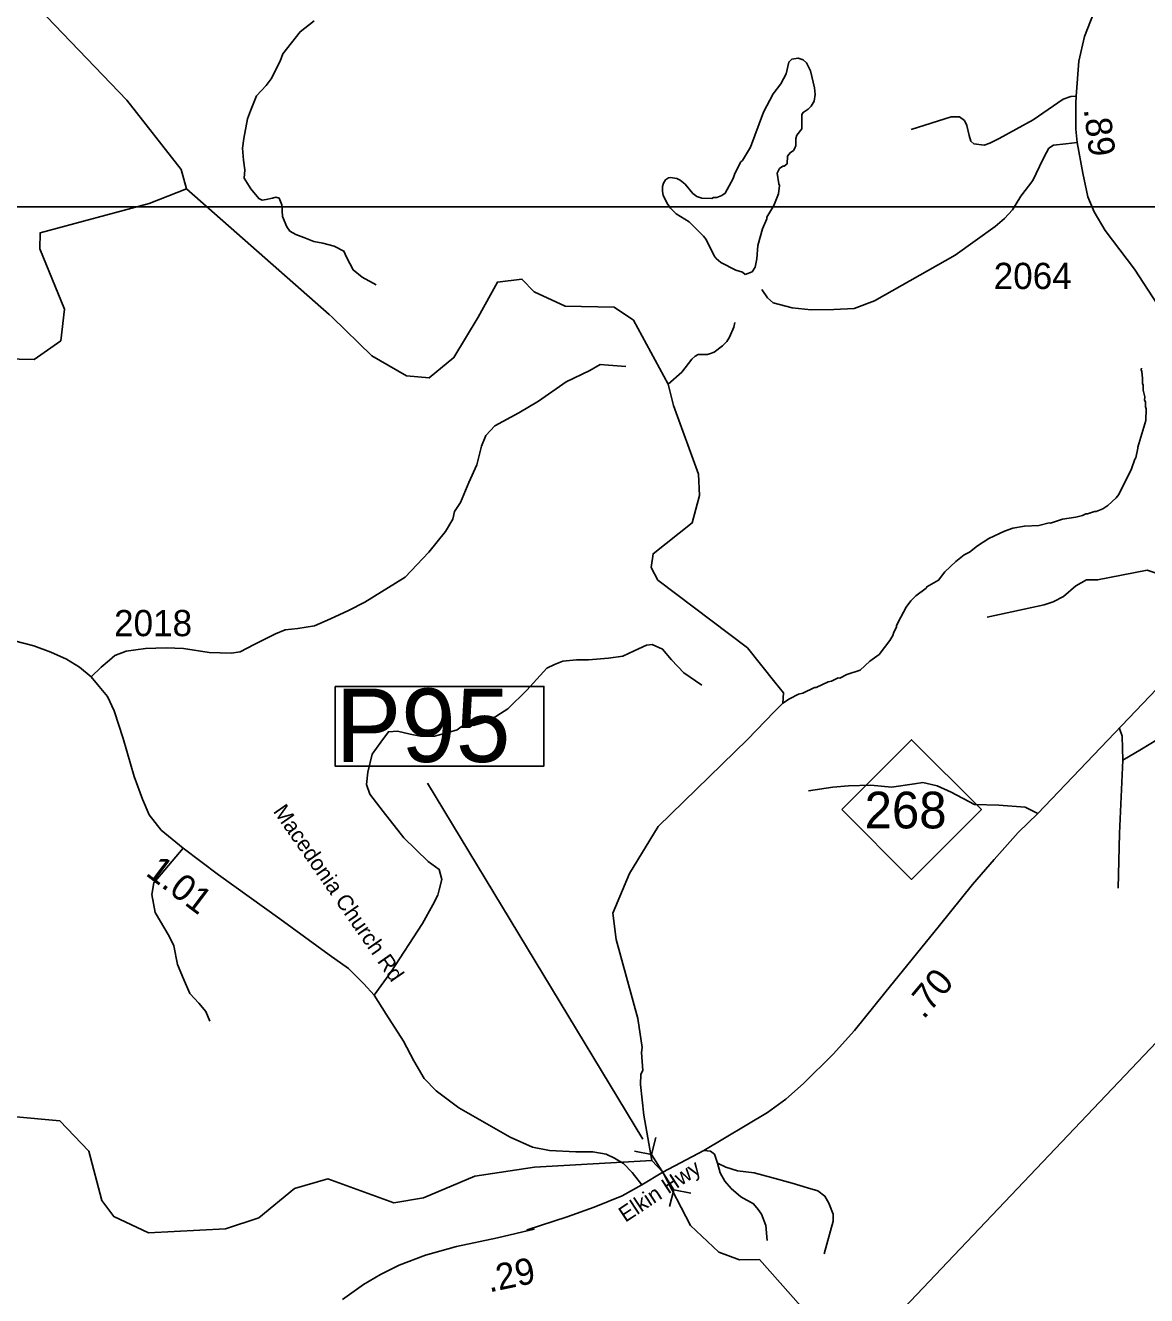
# Model space of a CAD drawing. Extents: x 1248089 to 1457196, y 820910 to 988753.
# Drawn here: x 1437617 to 1442963, y 910659 to 916714 of the extents above; entities that cross this region are included whole.
import ezdxf

# ---------------------------------------------------------------- set-up
doc = ezdxf.new("R2010")
doc.units = 0
for name, color, linetype in [('Exist Hydrographic Creek Single Shore', 7, 'Continuous'), ('Exist Hydrographic Misc Water Feature', 7, 'Continuous'), ('Exist Road Non-System Type 51', 7, 'Continuous'), ('Exist Road Primary NC Attributed', 7, 'Continuous'), ('Exist Road Primary NC Shield CELL', 7, 'Continuous'), ('Exist Road Primary NC Shield Number Label', 7, 'Continuous'), ('Exist Road Primary NC Structure Pipe Attributed CELL', 7, 'Continuous'), ('Exist Road Primary NC Structure Pipe Number Label', 7, 'Continuous'), ('Exist Road Secondary Type 51 Attributed', 7, 'Continuous'), ('Exist Road Secondary Type 51 Label', 7, 'Continuous'), ('Exist Utilities Electrical Transmission Line', 7, 'Continuous'), ('Map Preparation Inset Cut Line', 7, 'Continuous'), ('Prop CMT Slope Fill', 7, 'Continuous'), ('Prop GRAU CAT1 Cell', 7, 'Continuous'), ('Prop Lane Lines', 7, 'Continuous')]:
    doc.layers.add(name, color=color, linetype=linetype)

msp = doc.modelspace()

# ---------------------------------------------------------------- linework, layer by layer
at = {"layer": 'Exist Hydrographic Creek Single Shore'}
for p, q in [((1439065, 915336.4), (1438384.7, 915934.1)), ((1439080.6, 915322.6), (1439065, 915336.4))]:
    msp.add_line(p, q, dxfattribs=at)
for points in [[(1438384.7, 915934.1), (1438360.6, 916026.5), (1438100.6, 916356.7), (1437642.6, 916835.4)], [(1437803.2, 915361), (1437686.6, 915649.4), (1437687.6, 915724.9), (1438207.6, 915865.4), (1438384.7, 915934.1)], [(1440042.6, 915444.4), (1439984.7, 915504.6), (1439867.6, 915490.6), (1439776.7, 915322.5)], [(1440516.7, 915308.1), (1440424.7, 915371.1), (1440190.7, 915375.7), (1440042.6, 915444.4)], [(1437803.2, 915361), (1437786.7, 915210.8), (1437659.6, 915121.4), (1437442.7, 915125.8), (1437136.6, 915246.8), (1437035.7, 915216.1), (1436891.6, 915110.6)], [(1439542.6, 915034.3), (1439433.6, 915043), (1439268.7, 915138.2), (1439080.6, 915322.6)], [(1439776.7, 915322.5), (1439660.6, 915130.3), (1439542.6, 915034.3)], [(1440537.3, 911980.2), (1440434.3, 912356), (1440417.7, 912482.1), (1440496.7, 912670.9), (1440634.7, 912894.7), (1441059.7, 913309.6), (1441186.7, 913441.6), (1441228.1, 913482.3), (1441231.8, 913531.5), (1441189.7, 913582.7), (1441059.7, 913746.2), (1440632.7, 914070), (1440600.7, 914129.8), (1440609.7, 914195.3), (1440796.7, 914342.5), (1440831.7, 914473.1), (1440825.7, 914575), (1440706.7, 914902.4), (1440681.8, 915003.6), (1440516.7, 915308.1)], [(1440789, 910992.3), (1440655.9, 911247.4), (1440603.7, 911303.1), (1440565.4, 911519.2), (1440549.8, 911665.6), (1440550.7, 911714.9), (1440560.5, 911731.7), (1440554.5, 911817.2), (1440557.8, 911840.8), (1440537.3, 911980.2)], [(1441765.6, 909967.3), (1441715.8, 910164.5), (1441461.7, 910442), (1441116.9, 910831.1), (1441021.8, 910829.8), (1440923.8, 910866.6), (1440789, 910992.3)]]:
    msp.add_lwpolyline(points, dxfattribs=at)
at = {"layer": 'Exist Hydrographic Misc Water Feature'}
for points in [[(1441048.3, 915526.4), (1441035.5, 915538.3), (1441003.7, 915546.9), (1440932.3, 915584.2), (1440910.7, 915602.6), (1440900.8, 915614.8), (1440862.2, 915693.5), (1440850.5, 915709.7), (1440781.7, 915777.1), (1440720.4, 915816.1), (1440692.8, 915842.7), (1440677.2, 915865), (1440657.8, 915905.3), (1440654.1, 915921.4), (1440654.6, 915945.4), (1440658.9, 915961.4), (1440669.1, 915977.2), (1440683.3, 915986.9), (1440693.3, 915988.8), (1440723.2, 915984.2), (1440739.1, 915976), (1440762.8, 915957.5), (1440800, 915912.8), (1440817.8, 915898.5), (1440841.6, 915890), (1440889.5, 915889.1), (1440897.6, 915893), (1440913.6, 915892.7), (1440937.8, 915902.2), (1440954, 915913.9), (1440991.2, 915983.3), (1440999.7, 916007.2), (1441028.6, 916062.7), (1441036.8, 916070.6), (1441073.8, 916134), (1441136.7, 916300.9), (1441182.3, 916388.1), (1441219.1, 916435.5), (1441243.9, 916483.1), (1441256.8, 916538.8), (1441271, 916552.6), (1441301.2, 916558), (1441325, 916549.6), (1441340.8, 916535.2), (1441360.1, 916496.9), (1441378.7, 916416.5), (1441382.2, 916384.4), (1441377.6, 916352.5), (1441363.2, 916328.8), (1441349, 916315), (1441324.7, 916299.4), (1441318.5, 916289.6), (1441319.3, 916221.5), (1441294.7, 916189.9), (1441290.5, 916174), (1441289.9, 916142), (1441285.7, 916128.1), (1441279.5, 916118.2), (1441263.4, 916106.5), (1441251, 916090.7), (1441248.4, 916054.7), (1441234.2, 916042.9), (1441228.2, 916043.1), (1441212, 916031.3), (1441201.6, 916009.5), (1441208.8, 915959.4), (1441212.6, 915951.3), (1441208, 915911.4), (1441185, 915855.8), (1441152, 915800.3), (1441151.9, 915792.3), (1441131.1, 915744.7), (1441109.7, 915665), (1441104.5, 915601.1), (1441095.9, 915561.2), (1441081.5, 915539.5), (1441048.3, 915526.4)], [(1440999.4, 915298.3), (1440994.6, 915274.7), (1440974.9, 915227.1), (1440961.4, 915207.4), (1440940.3, 915185.8), (1440901.2, 915156.7), (1440883.5, 915149.1), (1440869.9, 915145.4), (1440824.3, 915144.4), (1440810.2, 915136.8), (1440793.9, 915123), (1440746.5, 915060.1), (1440681.8, 915003.6)], [(1442938.8, 915079.3), (1442936.7, 915071.4), (1442940.6, 915063.3), (1442943.9, 915031.2), (1442943.3, 915007.2), (1442947.1, 914999.1), (1442946.6, 914975.1), (1442953.9, 914942.9), (1442953.6, 914926.9), (1442957.4, 914918.8), (1442956.9, 914894.8), (1442960.7, 914886.7), (1442959.4, 914830.7), (1442920.7, 914703.6), (1442921.8, 914698), (1442911.6, 914651.7), (1442906.7, 914645.5), (1442890.4, 914600.2), (1442829.7, 914477.5), (1442817.4, 914461.8), (1442778.6, 914424.6), (1442754.3, 914409.2), (1442722, 914395.9), (1442714, 914396), (1442681.8, 914384.8), (1442673.8, 914385), (1442657.6, 914377.3), (1442625.4, 914370), (1442561.2, 914359.4), (1442504.8, 914340.7), (1442497.6, 914342.2), (1442448.6, 914329.9), (1442380.6, 914327.4), (1442324.3, 914316.7), (1442286, 914303.6), (1442211.2, 914267.2), (1442156.5, 914232.4), (1442117.8, 914203.3), (1442093.5, 914189.8), (1442052.9, 914158.7), (1442000.4, 914109.2), (1441970.9, 914068.5), (1441914.3, 914037.7), (1441912.1, 914031.8), (1441863.3, 913994.9), (1441838.8, 913971.4), (1441816.1, 913939.9), (1441791.1, 913892.4), (1441770.2, 913852.9), (1441770, 913844.9), (1441757.5, 913821.2), (1441753.2, 913805.2), (1441738.7, 913781.5), (1441687.2, 913714.6), (1441642.5, 913683.7), (1441597.6, 913640.6), (1441533.2, 913620), (1441500.8, 913602.8), (1441492.8, 913603), (1441460.4, 913587.6), (1441444.4, 913584), (1441387.8, 913557.3), (1441379.8, 913557.5), (1441323.2, 913530.7), (1441303.1, 913525.2), (1441260.7, 913504.1), (1441228.1, 913482.3)], [(1436082.8, 911153.7), (1436142, 911179.7), (1436958.7, 911238.6), (1437555.7, 911512.3), (1437780.6, 911491.3), (1437919.6, 911347.3), (1437981.7, 911112.9), (1438038.7, 911036.4), (1438203.6, 910957.5), (1438570.7, 910976.4), (1438730.6, 911029), (1438899.7, 911170.1), (1439058.7, 911216), (1439373.7, 911101.4), (1439515.7, 911124.7), (1439759.7, 911228.2), (1440044.7, 911271.7), (1440603.7, 911303.1)]]:
    msp.add_lwpolyline(points, dxfattribs=at)
at = {"layer": 'Exist Road Non-System Type 51'}
for points in [[(1438994, 916736.3), (1438927.2, 916683.8), (1438843.9, 916578.2), (1438832, 916543.6), (1438789, 916458.8), (1438765.2, 916427.8), (1438719.8, 916377.7), (1438690, 916307.2), (1438676.9, 916269), (1438658.1, 916175.4), (1438652.1, 916128.8), (1438656.9, 916071.5), (1438664, 916025), (1438660.4, 915985.6), (1438691.5, 915935.4), (1438729.6, 915888.9), (1438746.1, 915881.2), (1438765.1, 915883.6), (1438795, 915890.8), (1438810.5, 915894.3), (1438827.2, 915889.6), (1438839.1, 915858.5), (1438842.7, 915803.6), (1438863, 915753.5), (1438878.5, 915733.2), (1438905.9, 915716.5), (1438945.3, 915703.3), (1438991.8, 915683), (1439035.9, 915675.9), (1439089.6, 915661.6), (1439136.1, 915637.7), (1439148.1, 915609), (1439180.3, 915548.2), (1439223.2, 915513.5), (1439290, 915476.5)], [(1442626.5, 916377.1), (1442602.3, 916375.3), (1442565.2, 916362.3), (1442422.2, 916263.8), (1442260.6, 916174.6), (1442216, 916152.3), (1442188.1, 916143), (1442139.9, 916148.6), (1442125, 916161.6), (1442117.6, 916189.4), (1442106.4, 916235.9), (1442095.3, 916260.1), (1442071.1, 916278.7), (1442030.3, 916278.7), (1441840.8, 916217.3)], [(1441128.2, 915454.6), (1441156.1, 915415.5), (1441182.1, 915391.4), (1441273.2, 915366.9), (1441364.2, 915357.7), (1441472, 915358.9), (1441568.6, 915364.5), (1441665, 915400.7), (1442049.5, 915618.1), (1442240.8, 915755.7), (1442284.6, 915794), (1442323.6, 915834.9), (1442362.6, 915899.9), (1442420.2, 915974.3), (1442451.8, 916041.2), (1442474.1, 916087.6), (1442496.4, 916128.5), (1442518.7, 916143.4), (1442578.1, 916149), (1442632, 916156.4)], [(1437930, 913609.1), (1437978.9, 913654.6), (1438018.8, 913688.3), (1438043.3, 913709.8), (1438098.4, 913731.2), (1438190.3, 913743.5), (1438288.3, 913746.6), (1438371, 913743.5), (1438493.6, 913725.1), (1438597.7, 913722), (1438640.6, 913728.2), (1438708, 913761.9), (1438809.1, 913814), (1438855, 913832.4), (1438916.3, 913838.5), (1438995.9, 913850.8), (1439072.5, 913884.5), (1439158.3, 913924.4), (1439234.9, 913964.2), (1439427.9, 914083.8), (1439541.2, 914203.3), (1439620.8, 914301.4), (1439654.5, 914359.7), (1439663.7, 914396.4), (1439691.3, 914439.4), (1439731.1, 914534.4), (1439769.9, 914618.5), (1439791.4, 914707.4), (1439812.8, 914759.5), (1439855.7, 914805.5), (1439969.1, 914866.8), (1440064, 914922), (1440195.7, 915014), (1440309.1, 915069.2), (1440358.1, 915096.7), (1440397.9, 915093.7), (1440480.6, 915087.5)], [(1443222.2, 913773.2), (1443200.9, 913816.1), (1443200.9, 913865.2), (1443200.9, 913960.2), (1443194.8, 914018.4), (1443170.3, 914036.8), (1443087.6, 914079.8), (1443023.2, 914098.2), (1442965, 914116.5), (1442729.2, 914070.6), (1442677.1, 914070.6), (1442625, 914043), (1442566.8, 913990.9), (1442517.8, 913966.3), (1442474.9, 913951), (1442202.3, 913892.8)], [(1439712.4, 913383.5), (1439754.2, 913376.3), (1439824.7, 913397.8), (1439916.6, 913456), (1440008.5, 913544.9), (1440103.4, 913649.1), (1440140.2, 913667.5), (1440180, 913682.9), (1440244.3, 913689), (1440302.5, 913689), (1440397.5, 913698.2), (1440464.9, 913707.4), (1440520, 913731.9), (1440578.2, 913759.5), (1440605.8, 913762.6), (1440654.8, 913741.1), (1440697.7, 913689), (1440755.9, 913627.7), (1440841.7, 913569.4)], [(1442849.2, 913211.5), (1442938, 913263.7), (1443048.3, 913331.1), (1443164.7, 913398.5), (1443311.7, 913456.8), (1443425.9, 913507.3)], [(1439279.8, 912091.7), (1439360.1, 912200.2), (1439510.3, 912433.2), (1439559.3, 912522.1), (1439583.8, 912568.1), (1439589.9, 912592.6), (1439602.1, 912641.6), (1439589.9, 912690.7), (1439537.8, 912727.5), (1439421.4, 912840.9), (1439323.4, 912966.6), (1439259.1, 913049.4), (1439243.7, 913095.3), (1439249.9, 913153.6), (1439271.3, 913239.4), (1439311.1, 913297.7), (1439347.9, 913346.7), (1439390.8, 913349.8), (1439452, 913334.4), (1439501.1, 913325.2), (1439568.5, 913325.2), (1439632.8, 913343.6), (1439675.7, 913355.9), (1439712.4, 913383.5)], [(1442833.9, 913361.7), (1442846.1, 913325), (1442849.2, 913211.5)], [(1442849.2, 913211.5), (1442833.9, 912862.1), (1442827.7, 912601.5)], [(1441351.2, 913064.4), (1441467.6, 913082.8), (1441541.2, 913088.9), (1441648.4, 913092), (1441746.4, 913082.8), (1441856.7, 913098.1), (1441896.5, 913104.2), (1441963.9, 913088.9), (1442031.3, 913058.3), (1442141.6, 913000), (1442258, 912997), (1442383.6, 912987.8), (1442444.8, 912957.1)], [(1438369.2, 912792.3), (1438229.8, 912626.3), (1438220.6, 912571.1), (1438235.9, 912485.3), (1438303.3, 912371.9), (1438324.8, 912325.9), (1438343.1, 912237), (1438370.7, 912169.6), (1438401.3, 912099.1), (1438444.2, 912053.1), (1438477.9, 912013.2), (1438496.3, 911967.2)], [(1440851.5, 911350.9), (1440884, 911347.9), (1440902.4, 911332.6), (1440917.7, 911289.7), (1440929.9, 911243.7), (1440951.4, 911203.8), (1440982, 911170.1), (1441028, 911130.3), (1441089.2, 911096.5), (1441110.7, 911069), (1441126, 911047.5), (1441147.4, 910992.3), (1441153.6, 910921.8)], [(1440917.7, 911289.7), (1440957.5, 911271.3), (1441012.6, 911252.9), (1441092.3, 911243.7), (1441175, 911222.2), (1441273, 911194.6), (1441346.5, 911173.2), (1441395.6, 911157.9), (1441429.3, 911133.3), (1441447.6, 911099.6), (1441469.1, 911047.5), (1441469.1, 911013.8), (1441426.2, 910857.4)]]:
    msp.add_lwpolyline(points, dxfattribs=at)
at = {"layer": 'Exist Road Primary NC Attributed'}
for points in [[(1440556.9, 911186.7), (1440655.9, 911247.4), (1440851.5, 911350.9), (1441155.3, 911531.9), (1441243.3, 911595.8), (1441327.8, 911669.7), (1441467.8, 911809.7), (1441569.4, 911922), (1441714.7, 912101.6), (1441976.2, 912422.4), (1442133.3, 912617.9), (1442236.3, 912738.1), (1442351.2, 912866.2), (1442444.8, 912957.1), (1443177.4, 913724.7)], [(1439129.8, 910641), (1439229.5, 910711), (1439310.7, 910759.2), (1439399, 910804.6), (1439525.2, 910851), (1439671.9, 910892.2), (1439867.6, 910933.4), (1440042.9, 910975.1), (1440009.2, 910972.1), (1440199.8, 911033.9), (1440328.5, 911080.3), (1440462.4, 911134.4), (1440556.9, 911186.7)]]:
    msp.add_lwpolyline(points, dxfattribs=at)
at = {"layer": 'Exist Road Primary NC Shield CELL'}
msp.add_lwpolyline([(1441509.5, 912975.6), (1441842.5, 913308.6), (1442175.5, 912975.6), (1441842.5, 912642.6)], close=True, dxfattribs=at)
at = {"layer": 'Exist Road Primary NC Structure Pipe Attributed CELL'}
for p, q in [((1440623.7, 911412), (1440603.1, 911331.3)), ((1440521.4, 911347.5), (1440603.1, 911331.3)), ((1440708.8, 911163.5), (1440603.1, 911331.3)), ((1440688.2, 911082.8), (1440708.8, 911163.5)), ((1440790.5, 911147.3), (1440708.8, 911163.5))]:
    msp.add_line(p, q, dxfattribs=at)
at = {"layer": 'Exist Road Primary NC Structure Pipe Number Label'}
msp.add_line((1440561, 911404.7), (1439534.2, 913101.7), dxfattribs=at)
msp.add_lwpolyline([(1439093.5, 913562.6), (1440089, 913562.6), (1440089, 913182.7), (1439093.5, 913182.7)], close=True, dxfattribs=at)
at = {"layer": 'Exist Road Secondary Type 51 Attributed'}
for points in [[(1442710.3, 916770.9), (1442666.9, 916660.3), (1442640.5, 916543.7), (1442626.5, 916377.1), (1442625.1, 916343.5), (1442625.1, 916218.9), (1442632, 916156.4), (1442658.7, 916009.8), (1442682.5, 915896.4), (1442713.2, 915825), (1442765, 915736.8), (1442905.8, 915551.8), (1443014.9, 915383.8), (1443069.1, 915302.7), (1443123.2, 915177.7), (1443184.7, 915017.2), (1443253.6, 914818.3), (1443318.9, 914607.5), (1443384.1, 914402.3), (1443402.7, 914291.2), (1443412.3, 914134.9), (1443419.5, 914082.2), (1443440.4, 914007.1)], [(1437565.6, 913779.7), (1437656.8, 913755.5), (1437738.7, 913725.7), (1437813.2, 913692.1), (1437874.6, 913654.9), (1437930, 913609.1), (1437969.1, 913562.5), (1438008.2, 913514.1), (1438039.8, 913447), (1438082.6, 913314.7), (1438136.5, 913133.2), (1438175.6, 913025.1), (1438207.3, 912950.6), (1438265, 912877.9), (1438369.2, 912792.3), (1438537.8, 912664.7), (1438830, 912454.2), (1439065.8, 912283.6), (1439157, 912218.4), (1439231.4, 912145.8), (1439279.8, 912091.7), (1439337.5, 912000.5), (1439420.6, 911871), (1439469, 911777.9), (1439519.2, 911694.1), (1439575.1, 911634.4), (1439683, 911554.3), (1439928.7, 911414.6), (1440034.8, 911366.2), (1440116.7, 911351.3), (1440241.4, 911343.8), (1440323.3, 911343.8), (1440386.6, 911332.7), (1440425.6, 911314), (1440468.5, 911288), (1440509.4, 911245.1), (1440556.9, 911186.7)]]:
    msp.add_lwpolyline(points, dxfattribs=at)
at = {"layer": 'Exist Utilities Electrical Transmission Line'}
msp.add_line((1441984.8, 910787.4), (1443840.2, 912741.5), dxfattribs=at)
msp.add_lwpolyline([(1439375, 909390.4), (1440980.5, 909729.7), (1441984.8, 910787.4)], dxfattribs=at)
at = {"layer": 'Map Preparation Inset Cut Line'}
for points in [[(1449183.9, 915849.1), (1388709.5, 915849.1), (1388709.5, 960097.6), (1449183.9, 960097.6)], [(1448249.7, 871600.6), (1388709.5, 871600.6), (1388709.5, 915849.1), (1448249.7, 915849.1)]]:
    msp.add_lwpolyline(points, close=True, dxfattribs=at)

# ---------------------------------------------------------------- texts
at = {"layer": 'Exist Road Primary NC Shield Number Label'}
msp.add_text('268', height=175, dxfattribs=at).set_placement((1441618.6, 912885.9))
at = {"layer": 'Exist Road Primary NC Structure Pipe Number Label'}
msp.add_text('P95', height=350, dxfattribs=at).set_placement((1439096.8, 913202.5))
at = {"layer": 'Exist Road Secondary Type 51 Label'}
for s, rotation, p in [('Macedonia Church Rd', 304.78252, (1438795.7, 912967.3)), ('Elkin Hwy', 33.49694, (1440477.7, 911005.5))]:
    msp.add_text(s, height=75, rotation=rotation, dxfattribs=at).set_placement(p)
at = {"layer": 'Prop CMT Slope Fill'}
for s, rotation, p in [('.70', 49.8651, (1441900.3, 911972.3)), ('.29', 11.89853, (1439828.9, 910673.5))]:
    msp.add_text(s, height=125, rotation=rotation, dxfattribs=at).set_placement(p)
at = {"layer": 'Prop GRAU CAT1 Cell'}
for s, rotation, p in [('.89', 277.08035, (1442662.9, 916313.8)), ('1.01', 322.88376, (1438185.4, 912665.8))]:
    msp.add_text(s, height=125, rotation=rotation, dxfattribs=at).set_placement(p)
at = {"layer": 'Prop Lane Lines'}
for s, p in [('2064', (1442233.9, 915457.2)), ('2018', (1438040, 913802.2))]:
    msp.add_text(s, height=125, dxfattribs=at).set_placement(p)

doc.saveas('drawing.dxf')
